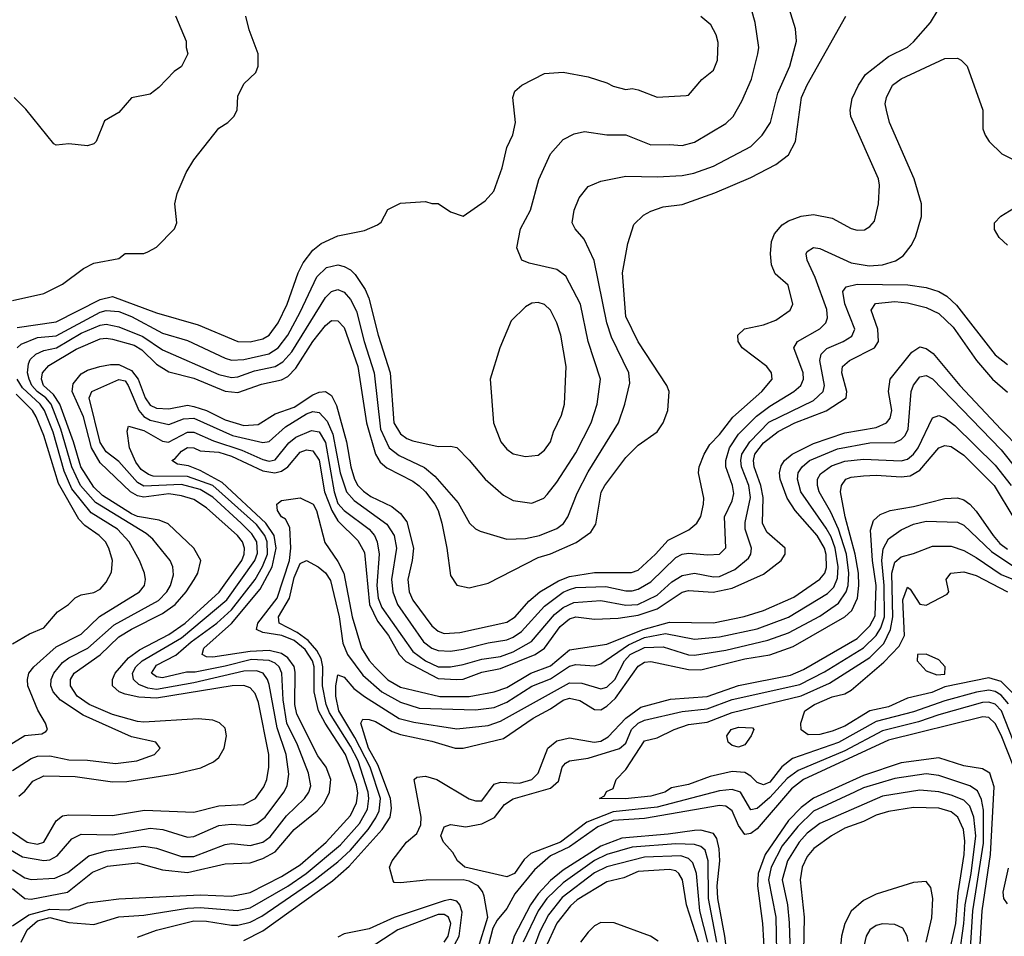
# Model space of a CAD drawing. Header units: inches. Extents: x 1793402 to 1900366, y 320852 to 470679.
# Tile 435 of 604: x 1855613 to 1858760, y 446609 to 449539. Entities that reach past the tile are written whole.
import ezdxf

# ---------------------------------------------------------------- set-up
doc = ezdxf.new("R2010")
doc.units = ezdxf.units.IN
doc.header["$MEASUREMENT"] = 0
doc.layers.add('B8454', color=7, linetype='Continuous')

msp = doc.modelspace()

# ---------------------------------------------------------------- linework, layer by layer
at = {"layer": 'B8454', "color": 4}
for points, elevation in [([(1855590, 447139.3), (1855650, 447177), (1855670, 447184.6), (1855710, 447186), (1855770, 447173.4), (1855830, 447172), (1855918.9, 447161.1), (1855988, 447170), (1856044, 447190), (1856062, 447210), (1856048, 447230), (1855970, 447247), (1855816.2, 447316.2), (1855743.6, 447363.6), (1855720.5, 447390), (1855712.8, 447410), (1855714, 447430), (1855722.6, 447450), (1855750, 447483.7), (1855770, 447498.9), (1855831.5, 447530), (1855915.4, 447604.6), (1856057.2, 447682.8), (1856083, 447710), (1856094.7, 447730), (1856104.5, 447764.5), (1856102.9, 447790), (1856094.5, 447810), (1856038.8, 447878.8), (1856017, 447897), (1855855.4, 447995.4), (1855807.1, 448050), (1855779.9, 448110), (1855744.7, 448230), (1855714, 448310), (1855696.8, 448330), (1855668.9, 448350), (1855651.6, 448370), (1855643.1, 448390), (1855638.7, 448410), (1855641.1, 448438.9), (1855646.8, 448453.2), (1855664.5, 448470), (1855690, 448481.5), (1855730.5, 448489.5), (1855810, 448536.5), (1855870, 448562.8), (1855890, 448565.8), (1855930, 448556.9), (1856006.6, 448526.6), (1856070, 448484), (1856250, 448404.9), (1856290, 448395.2), (1856310, 448397.7), (1856363.6, 448416.4), (1856429.8, 448430.2), (1856454.5, 448445.5), (1856482.4, 448477.6), (1856590, 448650.6), (1856610, 448670.5), (1856630, 448676.3), (1856650, 448667.7), (1856670, 448644.9), (1856690, 448606.8), (1856714, 448510), (1856746.5, 448410), (1856766.2, 448230), (1856794, 448170), (1856825.5, 448145.5), (1856907, 448107), (1856939.9, 448079.9), (1857014.7, 447994.7), (1857051, 447930), (1857070, 447911), (1857084.5, 447904.5), (1857170, 447878.8), (1857230, 447880.5), (1857274, 447890), (1857330, 447913), (1857351.2, 447928.8), (1857365.1, 447950), (1857394.2, 448025.9), (1857430, 448094), (1857527.3, 448250), (1857547, 448310), (1857562.5, 448377.5), (1857559.5, 448410), (1857504.6, 448524.6), (1857489.7, 448569.7), (1857449.5, 448769.5), (1857417.5, 448837.5), (1857388.7, 448870), (1857379, 448890), (1857385.2, 448930), (1857401.2, 448970), (1857430, 449006), (1857470, 449022.8), (1857550, 449039.1), (1857650, 449036.4), (1857730, 449040.5), (1857767.9, 449047.9), (1857830, 449070.5), (1857950, 449134), (1857986, 449170), (1858012, 449210), (1858036.1, 449303.9), (1858074, 449390), (1858096, 449470), (1858092.7, 449510), (1858061.2, 449610)], 388), ([(1855590, 446941.5), (1855637.3, 446910), (1855670, 446903.6), (1855690, 446910.4), (1855730, 446978), (1855750, 446994.4), (1855770, 446997.6), (1855910, 446994.9), (1856011.8, 447011.8), (1856170, 447005.3), (1856250, 447025.7), (1856330, 447030.4), (1856366.6, 447050), (1856393, 447087), (1856403, 447110), (1856409.6, 447149.6), (1856409.7, 447190), (1856376, 447356), (1856365.5, 447385.5), (1856350, 447403.6), (1856330, 447411.1), (1856292, 447410), (1856050, 447369.8), (1855993.9, 447373.9), (1855950, 447383.1), (1855930.8, 447390.8), (1855909.6, 447410), (1855909.7, 447430), (1855918.5, 447450), (1855960.5, 447499.5), (1855995.7, 447524.3), (1856090, 447574), (1856141.7, 447610), (1856251.1, 447708.9), (1856322.7, 447810), (1856330.9, 447830), (1856332.1, 447850), (1856325.7, 447870), (1856309.7, 447890), (1856210, 447978.9), (1856170, 448005.7), (1856130, 448017.4), (1856090, 448022.9), (1856010, 448013), (1855990, 448017.1), (1855967.1, 448030), (1855870, 448122.6), (1855842.7, 448170), (1855817, 448270), (1855781.1, 448350), (1855784.6, 448375.4), (1855810, 448407), (1855830, 448419), (1855869, 448430), (1855903.1, 448436.9), (1855930, 448436.9), (1855970, 448417.2), (1855992, 448390), (1856014.3, 448330), (1856030, 448307.2), (1856050, 448296.9), (1856090, 448295.2), (1856150, 448306.4), (1856170, 448302.9), (1856210, 448290.2), (1856270, 448259.7), (1856330, 448241.8), (1856375.1, 448244.9), (1856430, 448278.7), (1856490, 448300.8), (1856550, 448340.3), (1856570, 448348.7), (1856590, 448350.4), (1856610, 448338), (1856625.2, 448305.2), (1856657.2, 448190), (1856671.2, 448110), (1856683.6, 448070), (1856694.3, 448050), (1856711.7, 448031.7), (1856735.3, 448015.3), (1856802.8, 447982.8), (1856830, 447960.4), (1856850, 447933.4), (1856871.4, 447850), (1856867.6, 447810), (1856853.1, 447750), (1856858, 447710), (1856870, 447683), (1856930, 447601.6), (1856950, 447584.9), (1856970, 447577), (1857019.5, 447580.5), (1857170, 447613.4), (1857196.9, 447630), (1857240.2, 447679.8), (1857275.6, 447710), (1857334.9, 447745.1), (1857370, 447759.2), (1857450, 447771.6), (1857568.3, 447771.7), (1857590, 447779.5), (1857645.1, 447830), (1857685.2, 447874.8), (1857751.2, 447908.8), (1857777.2, 447930), (1857790, 447951.3), (1857798.4, 447990), (1857799.5, 448010), (1857782.9, 448090), (1857785.1, 448110), (1857800.7, 448150), (1857819.1, 448180.9), (1857850, 448213), (1857891.7, 448268.3), (1857984.5, 448350), (1858018, 448390), (1858016, 448410), (1858001.2, 448430), (1857922, 448490), (1857908.7, 448510), (1857908, 448530), (1857929.3, 448550.7), (1857990, 448564), (1858030, 448578.8), (1858075.3, 448610), (1858084, 448630), (1858069, 448690), (1858027, 448727), (1858015.5, 448755.5), (1858012.3, 448790), (1858016, 448830), (1858025.4, 448854.6), (1858050, 448882.8), (1858070, 448896.3), (1858110, 448910.6), (1858150, 448916.3), (1858210, 448904), (1858270, 448871), (1858290, 448866), (1858312.9, 448867.1), (1858330, 448878), (1858344.7, 448895.3), (1858357.2, 448950), (1858360.9, 449010), (1858358, 449030), (1858269.7, 449229.7), (1858267.6, 449250), (1858273.4, 449286.6), (1858293.3, 449330), (1858316.4, 449363.6), (1858390, 449421.6), (1858450, 449450.6), (1858470, 449467.7), (1858524, 449530), (1858548.7, 449570)], 376), ([(1855605.1, 448490), (1855618, 448502), (1855670, 448523.2), (1855730, 448528.1), (1855870, 448604.2), (1855890, 448609.2), (1855930, 448605.8), (1855970, 448590.2), (1856070, 448537.4), (1856150, 448513.4), (1856270, 448456.5), (1856290, 448450.3), (1856330, 448452.9), (1856408.9, 448471.1), (1856439.7, 448490), (1856469.8, 448530), (1856510, 448603.8), (1856562.8, 448717.2), (1856593.7, 448746.3), (1856630, 448755.3), (1856650, 448750.4), (1856670, 448739.5), (1856684.8, 448724.8), (1856716.7, 448676.7), (1856729.2, 448649.2), (1856758.3, 448530), (1856797.4, 448410), (1856808.9, 448250), (1856830, 448215.5), (1856850, 448200.4), (1856870, 448192.4), (1856950, 448174.8), (1856990, 448176), (1857010, 448171), (1857050, 448131.3), (1857101, 448070), (1857158.8, 448018.8), (1857190, 448002), (1857250, 447994), (1857288.7, 448010), (1857299.1, 448020.9), (1857330, 448060.7), (1857390, 448154.8), (1857439.6, 448250), (1857458.4, 448310), (1857469.6, 448390), (1857429.6, 448510), (1857405.6, 448630), (1857358.7, 448718.7), (1857330, 448740.9), (1857240.9, 448760.9), (1857218, 448770), (1857202, 448810), (1857213.2, 448870), (1857246, 448930), (1857272, 449028), (1857309.5, 449110.5), (1857350, 449156), (1857385.6, 449174.4), (1857418, 449182), (1857490, 449170.8), (1857550, 449170.7), (1857630, 449139.1), (1857690, 449140.5), (1857730, 449136.3), (1857770, 449147.3), (1857870, 449207.3), (1857892.7, 449230), (1857921.2, 449278.8), (1857951.5, 449348.5), (1857972.3, 449430), (1857975.1, 449450), (1857963.7, 449530), (1857951.7, 449571.7)], 392), ([(1855590, 448641.7), (1855690, 448664.2), (1855750, 448693.4), (1855816.6, 448743.4), (1855850, 448760.7), (1855930, 448776), (1855950, 448791.3), (1856010, 448791.3), (1856023.1, 448796.9), (1856050, 448812), (1856108, 448870), (1856115.3, 448890), (1856109, 448950), (1856116.5, 448983.5), (1856145.2, 449050), (1856170, 449091.3), (1856250, 449192), (1856278, 449210), (1856298, 449230), (1856308, 449250), (1856310, 449294), (1856330, 449334), (1856368, 449370), (1856375.3, 449390), (1856375.3, 449430), (1856346.3, 449506.3), (1856336, 449550)], 404), ([(1856111.6, 449551.6), (1856144.7, 449470), (1856144.7, 449450), (1856151, 449430), (1856130.7, 449389.3), (1856107.1, 449372.9), (1856058, 449322), (1856030, 449301.2), (1855970.8, 449289.2), (1855930, 449242), (1855884.7, 449215.3), (1855858, 449150), (1855850, 449142), (1855830, 449135.3), (1855770, 449142), (1855730, 449138), (1855722, 449142), (1855632.5, 449252.5), (1855595.3, 449290)], 404), ([(1855604.9, 448555.1), (1855730, 448573.6), (1855870, 448644.9), (1855910, 448653.6), (1856050, 448602.3), (1856183.8, 448563.8), (1856310, 448510.4), (1856350, 448508.9), (1856390, 448518.7), (1856410, 448530.4), (1856438.9, 448570), (1856468, 448630), (1856503, 448730), (1856518.8, 448761.2), (1856550, 448802), (1856576.6, 448823.4), (1856630, 448847.7), (1856714.6, 448865.4), (1856756.4, 448883.6), (1856768.4, 448891.6), (1856790, 448932), (1856830, 448952), (1856910, 448958), (1856930, 448951.3), (1856950, 448951.3), (1856990, 448924.7), (1857030, 448911.3), (1857100.2, 448959.8), (1857128.9, 448991.1), (1857155.1, 449064.9), (1857169.5, 449130.5), (1857189.3, 449170.7), (1857197.2, 449210), (1857189.2, 449290), (1857195.3, 449310), (1857218, 449330), (1857290, 449366.8), (1857350, 449370.7), (1857430, 449356.3), (1857490, 449337.3), (1857510, 449326), (1857550, 449316), (1857570, 449318.8), (1857590, 449314.8), (1857650, 449291), (1857743.1, 449296.9), (1857750, 449298), (1857792.7, 449347.3), (1857830, 449378), (1857842.7, 449410), (1857845.6, 449465.6), (1857839, 449490), (1857822, 449522), (1857789.4, 449549.4)], 396), ([(1855610, 447057.1), (1855630, 447073.4), (1855655.4, 447104.6), (1855690, 447122.4), (1855790, 447119.6), (1855910, 447102.3), (1855955.7, 447104.3), (1856110, 447128.8), (1856192.4, 447147.6), (1856233, 447167), (1856250, 447180.7), (1856267, 447210), (1856274, 447250), (1856270, 447274), (1856251.4, 447291.4), (1856230, 447299.6), (1856183.8, 447303.8), (1856010, 447293.3), (1855990, 447295.6), (1855910, 447317.8), (1855835.6, 447350), (1855796.9, 447376.9), (1855775.8, 447410), (1855775.8, 447430), (1855787.8, 447450), (1855870, 447509.1), (1855930, 447565.8), (1855970, 447591.3), (1856070, 447641.3), (1856109.7, 447670), (1856145.1, 447710), (1856171.3, 447750), (1856182.9, 447770), (1856192, 447810), (1856169.5, 447850), (1856087.3, 447927.3), (1856059.3, 447939.3), (1855990, 447951.4), (1855970, 447959.4), (1855878, 448018), (1855850, 448044.8), (1855809.1, 448110), (1855785.7, 448190), (1855741.2, 448310), (1855721.2, 448341.2), (1855689.8, 448370), (1855682.4, 448390), (1855686, 448410), (1855706.4, 448433.6), (1855793.9, 448486.1), (1855870, 448518.5), (1855890, 448521.3), (1855910, 448518), (1855978.8, 448498.8), (1856003.9, 448483.9), (1856050, 448438), (1856090, 448413.7), (1856170, 448392.6), (1856270, 448351.3), (1856310, 448347.6), (1856386.2, 448373.8), (1856450, 448387.6), (1856470, 448398), (1856495.3, 448424.7), (1856550, 448510.4), (1856590, 448561.6), (1856610, 448577.1), (1856630, 448576.3), (1856650, 448554.8), (1856693.8, 448430), (1856721.3, 448250), (1856750.2, 448150.2), (1856764.8, 448124.8), (1856786.3, 448106.3), (1856870, 448064.2), (1856889.3, 448049.3), (1856910.3, 448030), (1856939.5, 447990), (1856950.3, 447970), (1856962, 447930), (1856978.4, 447850), (1856990, 447762), (1857010, 447731), (1857050, 447723), (1857110, 447738), (1857270, 447820.3), (1857310, 447832), (1857391.8, 447868.2), (1857438.9, 447901.1), (1857454, 447926), (1857471.4, 448028.6), (1857482.9, 448050), (1857550, 448139.1), (1857590, 448178.8), (1857650, 448221), (1857669.3, 448250), (1857684, 448290), (1857689, 448350), (1857681.2, 448370), (1857590, 448509.3), (1857549.7, 448590), (1857539.6, 448730), (1857557, 448823), (1857575.5, 448884.5), (1857606.3, 448913.7), (1857630, 448926.8), (1857670, 448940.7), (1857730, 448948), (1857834.5, 448985.5), (1857950, 449034.9), (1858030, 449076.3), (1858070, 449107.3), (1858092, 449150), (1858111.6, 449290), (1858130, 449330.8), (1858253.2, 449550)], 384), ([(1855550, 446904.2), (1855622.7, 446862.7), (1855690, 446851.6), (1855710, 446853.4), (1855733.5, 446866.5), (1855779.8, 446920.2), (1855810, 446935.3), (1855910, 446933.1), (1856030, 446954.6), (1856070.3, 446950.3), (1856150, 446926.4), (1856170, 446928.4), (1856250, 446963.7), (1856290, 446967.2), (1856350, 446963.7), (1856370.9, 446969.1), (1856397.6, 446990), (1856456.9, 447070), (1856467.8, 447090), (1856472.8, 447127.2), (1856464.4, 447190), (1856435.8, 447275.8), (1856410, 447414), (1856405.4, 447430), (1856391.6, 447450), (1856370, 447458), (1856330, 447456.5), (1856170, 447419.5), (1856050, 447398.3), (1856022.5, 447402.5), (1855994.3, 447414.3), (1855976.9, 447430), (1855974, 447450), (1855984.4, 447470), (1856004.4, 447490), (1856130, 447562.9), (1856275.7, 447684.3), (1856364.8, 447810), (1856373.5, 447833.5), (1856370.7, 447870), (1856355.1, 447895.1), (1856321, 447930), (1856230, 448012.8), (1856190, 448037.1), (1856130, 448052.8), (1856010, 448047.9), (1855990, 448059.1), (1855930, 448126.6), (1855890, 448157.4), (1855870, 448187.3), (1855835.1, 448330), (1855844, 448350), (1855930, 448388.5), (1855950, 448384.4), (1855960.3, 448370), (1855993.6, 448290), (1856010, 448270.3), (1856030, 448258.6), (1856090, 448244.6), (1856136.5, 448263.5), (1856170, 448264.9), (1856293.4, 448210), (1856390, 448187.4), (1856410, 448190.4), (1856462.8, 448237.2), (1856530, 448279), (1856550, 448286), (1856570, 448283.1), (1856595.9, 448255.9), (1856614.4, 448214.4), (1856637.5, 448090), (1856657.7, 448030), (1856682, 448002), (1856786, 447926), (1856810.3, 447890), (1856817.4, 447850), (1856800.9, 447750), (1856806, 447710), (1856820.3, 447670), (1856903.7, 447550), (1856930, 447530.3), (1856950, 447522.3), (1856990, 447520.2), (1857030, 447526.7), (1857110, 447547.6), (1857170, 447556.9), (1857190, 447565.2), (1857216.8, 447583.2), (1857290, 447664.6), (1857350, 447709), (1857370, 447718), (1857390, 447723.6), (1857486.8, 447726.8), (1857550, 447713.1), (1857570, 447713.1), (1857590, 447718.9), (1857630, 447741.7), (1857710, 447819.5), (1857730, 447830.3), (1857750, 447833.7), (1857811.8, 447828.2), (1857850, 447830.8), (1857869.4, 447850.6), (1857866, 447950), (1857890, 448001), (1857895.4, 448024.6), (1857891.2, 448050), (1857869.6, 448110), (1857869.7, 448130), (1857881.7, 448170), (1857910, 448214), (1857968.3, 448271.7), (1858010, 448303.6), (1858086.6, 448350), (1858109.5, 448370), (1858117.6, 448390), (1858116.9, 448410), (1858087, 448490), (1858099.3, 448510), (1858169.7, 448550.3), (1858189.4, 448570), (1858194.5, 448585.5), (1858192.1, 448612.1), (1858154.9, 448714.9), (1858129.5, 448770), (1858126, 448790), (1858130, 448798), (1858149.5, 448810.5), (1858170, 448807.3), (1858270, 448761.3), (1858327.5, 448752.5), (1858370, 448754.9), (1858411.7, 448768.3), (1858436.2, 448783.8), (1858462.5, 448817.5), (1858475.9, 448844.1), (1858495.1, 448910), (1858495.1, 448950), (1858472, 449030), (1858393.2, 449210), (1858382.7, 449250), (1858379.3, 449270), (1858382.7, 449290), (1858402.7, 449330), (1858429.7, 449350.3), (1858570, 449414.8), (1858610, 449416), (1858622, 449410), (1858641, 449390), (1858690.7, 449250), (1858690.8, 449190), (1858698.8, 449170), (1858711, 449150), (1858751.3, 449110), (1858790, 449091)], 372), ([(1858770, 448818), (1858743.1, 448843.1), (1858728.4, 448868.4), (1858728, 448890), (1858749.1, 448910.9), (1858790, 448936)], 368), ([(1855590, 446821.1), (1855630, 446796.4), (1855650, 446790.4), (1855725.1, 446794.9), (1855767.2, 446812.8), (1855833.9, 446866.1), (1855890, 446882.7), (1856010, 446896.9), (1856050, 446890.3), (1856130, 446864.6), (1856170, 446863.6), (1856270, 446902.6), (1856290, 446905.3), (1856350, 446899.5), (1856390, 446910.3), (1856413.2, 446926.8), (1856466.3, 446993.7), (1856522.9, 447050), (1856537.6, 447070), (1856543.6, 447090), (1856536.3, 447130), (1856500.9, 447220.9), (1856467.2, 447290), (1856455.1, 447364.9), (1856450.9, 447450), (1856442.6, 447470), (1856430, 447481.7), (1856410.6, 447490.6), (1856354.1, 447494.1), (1856270, 447472.2), (1856173.6, 447453.6), (1856146.7, 447453.3), (1856070, 447434.8), (1856050, 447438), (1856034, 447450), (1856050, 447476), (1856112.3, 447507.7), (1856161.5, 447550), (1856243.1, 447610), (1856290, 447652.4), (1856365.8, 447750), (1856389.3, 447790.7), (1856404.7, 447830), (1856404.5, 447870), (1856396.5, 447890), (1856370, 447925.6), (1856230.4, 448050.4), (1856150, 448078.4), (1856040.2, 448080.2), (1856024.8, 448084.8), (1856001.6, 448101.6), (1855984.1, 448124.1), (1855964.2, 448170), (1855956.4, 448223.6), (1855960.4, 448239.6), (1856010, 448225.5), (1856070, 448191.7), (1856089, 448189), (1856150, 448220.2), (1856170, 448220.2), (1856232.4, 448192.4), (1856323.2, 448163.2), (1856390, 448132.7), (1856410, 448128.1), (1856430, 448132), (1856473.8, 448186.2), (1856495.2, 448204.8), (1856546.2, 448226.2), (1856570, 448221.1), (1856590, 448187.3), (1856618.3, 448030), (1856630, 447992.4), (1856650.2, 447970.2), (1856730.3, 447910), (1856747, 447890), (1856756, 447870), (1856762, 447830), (1856754, 447730), (1856759.2, 447690), (1856770, 447660.4), (1856870, 447519.5), (1856910, 447489.2), (1856950, 447470.2), (1856990, 447470.2), (1857030, 447477.7), (1857090, 447494.9), (1857150, 447503.6), (1857190, 447518), (1857249, 447551), (1857322.8, 447637.2), (1857350, 447659.6), (1857384.5, 447675.5), (1857470, 447682), (1857550, 447667.1), (1857589, 447670), (1857650, 447699.6), (1857697.7, 447742.3), (1857730, 447762.6), (1857770, 447770.3), (1857830, 447758.3), (1857850, 447759.6), (1857898.2, 447781.8), (1857942, 447818), (1857949.6, 447830), (1857952.3, 447850), (1857931.3, 447910), (1857931.5, 447931.5), (1857948.5, 448011.5), (1857943.1, 448050), (1857920.3, 448110), (1857917.2, 448130), (1857920.9, 448150), (1857946, 448190), (1858007.3, 448252.7), (1858150, 448321.7), (1858180.5, 448350), (1858185.1, 448370), (1858169.7, 448450), (1858174.5, 448470), (1858192.5, 448487.5), (1858245.2, 448510), (1858272.4, 448527.6), (1858282, 448550), (1858249.6, 448630.4), (1858243.7, 448670), (1858254.5, 448685.5), (1858290, 448693.4), (1858451.9, 448691.9), (1858510, 448683.1), (1858550, 448670.5), (1858575.6, 448655.6), (1858606.9, 448626.9), (1858730, 448468), (1858770, 448436.3)], 368), ([(1855590, 446761.3), (1855629.6, 446729.6), (1855650, 446727.5), (1855765.6, 446750), (1855846.3, 446813.7), (1855893.3, 446833.3), (1855990, 446843.6), (1856070, 446821.7), (1856150, 446812.6), (1856270, 446840.3), (1856350, 446844), (1856390, 446857.7), (1856430, 446878.9), (1856490, 446950.3), (1856563.6, 447010), (1856585.7, 447034.3), (1856603.1, 447070), (1856607.3, 447110), (1856592.4, 447150), (1856566.1, 447186.1), (1856498.8, 447318.8), (1856492.7, 447350), (1856493.6, 447453.6), (1856490, 447471.6), (1856470, 447499.2), (1856450, 447513.2), (1856410, 447522.7), (1856350, 447519.9), (1856230, 447501), (1856210, 447502.4), (1856196, 447510), (1856201.6, 447530), (1856290, 447609.2), (1856381.9, 447718.1), (1856419.9, 447790), (1856432.7, 447850), (1856425.9, 447890), (1856399.5, 447930), (1856260.1, 448060.1), (1856190, 448098.2), (1856152.8, 448112.8), (1856118, 448118), (1856099, 448130), (1856110, 448136.3), (1856130, 448159.5), (1856150, 448171.7), (1856170, 448170.3), (1856190, 448161.3), (1856250, 448156.6), (1856290, 448144), (1856390, 448096.8), (1856429, 448091), (1856450, 448096.2), (1856469.7, 448110), (1856510, 448156.5), (1856530, 448163.7), (1856550, 448161.3), (1856570, 448130.6), (1856587.3, 448030), (1856610.2, 447970), (1856630, 447936.9), (1856693.7, 447873.7), (1856715.4, 447835.4), (1856731.6, 447670), (1856756.2, 447616.2), (1856791.3, 447570), (1856825.5, 447510), (1856847, 447487), (1856950, 447432.7), (1857010, 447429.4), (1857030, 447431.3), (1857090, 447452.9), (1857150, 447465.4), (1857260.5, 447510), (1857290, 447530.3), (1857340.6, 447599.4), (1857370, 447624), (1857390, 447630.2), (1857450, 447623.1), (1857525.8, 447625.8), (1857590, 447635), (1857650, 447655.9), (1857730, 447709), (1857750, 447714.3), (1857828.9, 447708.9), (1857890, 447721.5), (1857990, 447767), (1858047, 447810), (1858059.6, 447830), (1858059.5, 447850), (1858001.1, 447901.1), (1857987.1, 447930), (1857988.7, 448011.3), (1857982, 448050), (1857960.3, 448110), (1857957.8, 448130), (1857962.4, 448150), (1857990, 448186.5), (1858037.2, 448222.8), (1858090, 448250.2), (1858190, 448289.1), (1858254.5, 448330), (1858256.9, 448350), (1858240.5, 448410), (1858242.9, 448430), (1858265.2, 448450), (1858344.5, 448490), (1858357.4, 448510), (1858355.1, 448550), (1858334.5, 448610), (1858348.5, 448631.5), (1858410, 448638.3), (1858450, 448634.3), (1858510, 448618.9), (1858550, 448599.5), (1858596.1, 448556.1), (1858670.3, 448450), (1858722, 448390), (1858770, 448348.5)], 364), ([(1855590, 446642.7), (1855642.6, 446677.4), (1855710, 446695.4), (1855770, 446694.1), (1855830, 446716.5), (1855930, 446728.9), (1856190, 446741.2), (1856290, 446737.3), (1856350, 446749.1), (1856450, 446799.7), (1856510, 446838), (1856592.6, 446910), (1856670, 446995.3), (1856690, 447036), (1856693.3, 447066.7), (1856690, 447092.7), (1856654, 447190), (1856588.9, 447290), (1856568.3, 447330), (1856554.7, 447390), (1856553.9, 447470), (1856549.1, 447490), (1856525.7, 447525.7), (1856490, 447554.1), (1856450.4, 447570.4), (1856390, 447580.4), (1856369.6, 447590), (1856374, 447610), (1856436.5, 447690), (1856475.9, 447810), (1856480.2, 447850), (1856476.2, 447916.2), (1856462.3, 447942.3), (1856450, 447949.7), (1856436.9, 447970), (1856435.1, 447990), (1856450, 448001.6), (1856510, 448010.4), (1856551.2, 447990), (1856562, 447970), (1856588.1, 447868.1), (1856630, 447806.7), (1856649.2, 447770), (1856675.5, 447630), (1856705.2, 447530), (1856730, 447490.4), (1856749.4, 447469.4), (1856790, 447428.9), (1856830, 447405.2), (1856955.6, 447375.6), (1857050, 447375.8), (1857130, 447390.2), (1857170, 447404.7), (1857246.6, 447450), (1857310, 447473.7), (1857370, 447524.9), (1857490, 447542.8), (1857606, 447590), (1857690, 447613.4), (1857830, 447611.3), (1857928.8, 447631.2), (1857990, 447650.3), (1858086.7, 447693.3), (1858170, 447750.4), (1858186.6, 447770), (1858191.6, 447788.4), (1858190.8, 447829.2), (1858185.3, 447850), (1858162, 447890), (1858091.3, 447970), (1858065.4, 448010), (1858043.1, 448070), (1858041, 448090), (1858046.8, 448113.2), (1858056.9, 448130), (1858081.6, 448150), (1858150, 448184.7), (1858250, 448218.5), (1858350, 448235.6), (1858383.7, 448250), (1858394.5, 448265.5), (1858400.5, 448290), (1858389.7, 448350), (1858395.1, 448390), (1858463.7, 448476.3), (1858490, 448493), (1858510, 448488.4), (1858532.3, 448472.3), (1858618, 448370), (1858749.4, 448229.4), (1858810, 448166.7)], 356), ([(1855580.1, 447219.9), (1855630, 447250.7), (1855684, 447256), (1855696.5, 447263.5), (1855702, 447270), (1855695.3, 447290), (1855671.5, 447331.5), (1855639.5, 447410), (1855638, 447430), (1855642.7, 447450), (1855658, 447470), (1855730, 447534), (1855810, 447574.4), (1855868.7, 447631.3), (1855996, 447710), (1856012.3, 447730), (1856015.1, 447750), (1856012, 447770), (1855996.2, 447810), (1855963, 447870), (1855926, 447910), (1855842.1, 447962.1), (1855779.4, 448039.4), (1855755.6, 448095.6), (1855720, 448220), (1855693, 448290), (1855678.8, 448310), (1855622.1, 448362.1), (1855605, 448390)], 392), ([(1855618.4, 446590), (1855637.4, 446630), (1855670, 446658.8), (1855710, 446669.1), (1855770, 446653.1), (1855850, 446647.2), (1855930, 446671.7), (1856010, 446676.9), (1856150, 446699.2), (1856190, 446700.7), (1856308.6, 446691.4), (1856350, 446700.2), (1856470, 446769.2), (1856528.4, 446810), (1856638.4, 446901.6), (1856699.2, 446970), (1856724.4, 447015.6), (1856729, 447050), (1856726.6, 447070), (1856694.7, 447170), (1856670, 447217.3), (1856603.2, 447323.2), (1856592.2, 447350), (1856581.4, 447410), (1856582.2, 447470), (1856576.6, 447496.6), (1856562.9, 447522.9), (1856534.8, 447554.8), (1856499.9, 447579.9), (1856442.9, 447610), (1856440.5, 447630), (1856475.1, 447690), (1856490, 447755.5), (1856510, 447800.7), (1856529.5, 447810.5), (1856566.8, 447790), (1856590, 447770.5), (1856606, 447746), (1856634.4, 447630), (1856646.3, 447546.3), (1856661.1, 447510), (1856710, 447443.7), (1856770.9, 447390.9), (1856830, 447357.3), (1856890, 447338.3), (1857070, 447332.9), (1857130, 447340.9), (1857170, 447356.9), (1857250, 447408.9), (1857310, 447432.4), (1857370, 447472.9), (1857390, 447478.3), (1857450, 447474), (1857470, 447479.5), (1857558.8, 447541.2), (1857610, 447564), (1857677.1, 447577.1), (1857770, 447558.3), (1857850, 447566.7), (1857970, 447591.4), (1858070, 447628.9), (1858194.7, 447705.3), (1858215, 447725), (1858226.4, 447753.6), (1858229, 447790), (1858218.7, 447850), (1858205.9, 447885.9), (1858190, 447913.3), (1858109.7, 448030), (1858098.9, 448070), (1858101.3, 448090), (1858113.3, 448110), (1858137, 448130), (1858226.9, 448166.9), (1858330, 448186.3), (1858410, 448187.2), (1858430, 448197.1), (1858442.9, 448210), (1858452.6, 448230), (1858461.6, 448350), (1858470, 448370.8), (1858490, 448397.3), (1858510, 448402), (1858530, 448390.5), (1858750, 448163.7), (1858850, 448038)], 352), ([(1855590, 447544), (1855644.1, 447575.9), (1855690, 447594.8), (1855734.2, 447645.8), (1855769, 447670), (1855790, 447691.3), (1855810, 447701), (1855850, 447707.7), (1855870, 447718.8), (1855890, 447741), (1855906.8, 447773.2), (1855909.5, 447810), (1855898.4, 447850), (1855887, 447870), (1855867, 447890), (1855821.8, 447921.8), (1855802.4, 447942.4), (1855736.9, 448056.9), (1855690, 448209.4), (1855665.6, 448270), (1855654.2, 448290), (1855601.6, 448341.6)], 396), ([(1855990, 446606.7), (1856050, 446628.8), (1856170, 446658), (1856210, 446656.9), (1856290, 446644.4), (1856310, 446644.4), (1856350, 446654.4), (1856386.8, 446673.2), (1856553, 446787), (1856630, 446846.7), (1856670, 446884.4), (1856726.6, 446950), (1856751.8, 446988.2), (1856761.8, 447010), (1856766, 447050), (1856733.2, 447150), (1856684.4, 447244.4), (1856632.8, 447330), (1856623.5, 447376.5), (1856623, 447410), (1856630, 447444.7), (1856650, 447437.3), (1856681.3, 447401.3), (1856715.3, 447375.3), (1856825.5, 447305.5), (1856873.1, 447293.1), (1857010, 447271.7), (1857110, 447283.1), (1857150, 447296.5), (1857370, 447419.6), (1857410, 447418.3), (1857470, 447400.3), (1857490, 447405.3), (1857515.4, 447430), (1857546.4, 447490), (1857564.2, 447510), (1857610, 447532.6), (1857670, 447533.8), (1857750, 447509.1), (1857770, 447507.6), (1857870, 447523.6), (1858004.2, 447555.8), (1858070, 447579), (1858170, 447631.8), (1858230, 447673.7), (1858254.2, 447710), (1858260.3, 447730), (1858263.2, 447770), (1858254.9, 447830), (1858229.9, 447909.9), (1858205, 447965), (1858168.2, 448030), (1858162.4, 448050), (1858162.4, 448070), (1858172.5, 448087.5), (1858207.3, 448112.7), (1858250, 448128), (1858310, 448133.8), (1858430, 448128.9), (1858450, 448133.7), (1858470, 448150.4), (1858484, 448170), (1858530, 448266.8), (1858550, 448273.4), (1858570, 448266), (1858602, 448242), (1858730, 448115.3), (1858781.7, 448050)], 348), ([(1856330, 446595.8), (1856390, 446626.3), (1856613.2, 446786.8), (1856666.3, 446833.7), (1856771.1, 446950), (1856797.3, 446990), (1856801.6, 447018.4), (1856798.7, 447050), (1856757.2, 447157.2), (1856728.4, 447210), (1856703.6, 447290), (1856710, 447302.8), (1856730, 447302.4), (1856750, 447295.3), (1856803.2, 447263.2), (1856830, 447254), (1856930, 447233.1), (1857004.7, 447210), (1857030, 447210.4), (1857158.9, 447241.1), (1857253.9, 447306.1), (1857310, 447336.1), (1857350, 447363.6), (1857370, 447370.2), (1857403, 447363), (1857450, 447334), (1857470, 447333.4), (1857490, 447344.6), (1857517.6, 447370), (1857590, 447472.7), (1857610, 447485.3), (1857630, 447487.2), (1857750, 447461.5), (1857790, 447461.3), (1857930, 447495.5), (1858010, 447509.2), (1858084.5, 447535.5), (1858249.8, 447630.2), (1858272.3, 447650), (1858290.6, 447689.4), (1858295.2, 447730), (1858293.9, 447770), (1858283.4, 447830), (1858250.8, 447950), (1858236.3, 448030), (1858239.6, 448050), (1858253.2, 448070), (1858270, 448077), (1858310, 448081.1), (1858350, 448083.1), (1858430, 448077.3), (1858458.9, 448081.1), (1858490, 448098.7), (1858550, 448170.5), (1858570, 448178), (1858590, 448174.4), (1858630, 448146.7), (1858727.4, 448050), (1858790, 447946)], 344), ([(1857078, 446570), (1857109.7, 446670.3), (1857097.3, 446737.3), (1857092.2, 446752.2), (1857078.3, 446770), (1857050, 446785), (1857030, 446789.9), (1856911.7, 446788.3), (1856830, 446779.5), (1856810, 446781.2), (1856806.6, 446786.6), (1856795.1, 446830), (1856803.7, 446850), (1856849.6, 446910), (1856882.6, 446937.4), (1856894.6, 446965.4), (1856896, 446990), (1856874, 447110), (1856882.5, 447117.5), (1856910, 447120.4), (1856946, 447110), (1857050, 447048.4), (1857070, 447041.6), (1857090, 447042), (1857130, 447095.5), (1857150, 447101.3), (1857210, 447098), (1857250, 447110.4), (1857269.8, 447130.2), (1857300.5, 447210), (1857330, 447233.7), (1857370, 447243.7), (1857449.2, 447229.2), (1857470, 447232.6), (1857493.7, 447246.3), (1857550, 447306.7), (1857598.2, 447341.8), (1857693.4, 447366.6), (1857810, 447375.5), (1857910, 447410.2), (1858076.2, 447443.8), (1858118.4, 447461.6), (1858290, 447560.8), (1858330, 447601.1), (1858346.8, 447633.2), (1858350.5, 447730), (1858338.1, 447810), (1858332.3, 447907.7), (1858341.8, 447938.2), (1858363.1, 447956.9), (1858395.3, 447970), (1858470, 447983.2), (1858570, 448008.5), (1858610, 448010.4), (1858630, 448004.4), (1858650, 447990.4), (1858670, 447968.2), (1858723.6, 447890), (1858745.1, 447865.1), (1858770, 447846)], 336), ([(1858813.1, 447170), (1858750.7, 447330), (1858730, 447350.8), (1858710, 447357.8), (1858690, 447356.5), (1858550, 447317.4), (1858485.8, 447294.2), (1858370, 447265.8), (1858250, 447202), (1858101.1, 447138.9), (1858066.1, 447113.9), (1858010, 447052.3), (1857970, 447017.6), (1857950, 447013.2), (1857917, 447070), (1857890, 447078.3), (1857850, 447074.5), (1857650, 447021.4), (1857510, 447006.4), (1857425.9, 446974.1), (1857341.3, 446910), (1857246.7, 446873.3), (1857225.2, 446854.8), (1857194.4, 446810), (1857170, 446798.7), (1857035.3, 446830), (1857012.7, 446850), (1856997.4, 446877.4), (1856967.3, 446910), (1856959.5, 446930), (1856970, 446958.8), (1856990, 446966.8), (1857038.8, 446958.8), (1857090, 446968.2), (1857131, 446989), (1857162.9, 447030), (1857190, 447048.5), (1857310, 447082.4), (1857334.6, 447105.4), (1857347.3, 447150), (1857357.6, 447162.4), (1857370, 447170.4), (1857430, 447178), (1857530, 447208.8), (1857550, 447226.7), (1857568.4, 447270), (1857590, 447290.2), (1857610, 447299.6), (1857730, 447327.1), (1857810, 447336.2), (1857890, 447366), (1858105.9, 447414.1), (1858185.6, 447454.4), (1858310, 447531.3), (1858350, 447570.3), (1858365, 447595), (1858376.3, 447630), (1858375.3, 447730), (1858368.2, 447810), (1858372.9, 447847.1), (1858390, 447879.1), (1858430, 447908), (1858470, 447926), (1858510, 447935.8), (1858610, 447932.7), (1858630, 447923), (1858718.7, 447838.7), (1858790, 447791.3)], 332), ([(1858772.6, 447352.6), (1858750, 447379.8), (1858730, 447391.7), (1858710, 447395.5), (1858670.9, 447389.1), (1858570, 447361.2), (1858470, 447326.2), (1858350, 447295.5), (1858230, 447228.9), (1858083.1, 447176.9), (1858049.2, 447150.8), (1858010, 447101.7), (1857990, 447092.8), (1857970, 447100.5), (1857950, 447121.3), (1857930, 447132.8), (1857890, 447135.8), (1857819.9, 447120.1), (1857750, 447094), (1857696.1, 447083.9), (1857674.8, 447070), (1857630, 447056.9), (1857548.5, 447048.5), (1857466, 447050), (1857482, 447058), (1857488, 447072), (1857510, 447082), (1857519, 447110), (1857550, 447142), (1857610, 447233.4), (1857650, 447243), (1857705.2, 447270), (1857750, 447285.7), (1857810, 447293.8), (1857890, 447324.9), (1858110, 447377.5), (1858201.4, 447418.6), (1858330, 447500.2), (1858375, 447545), (1858396.5, 447590), (1858403.4, 447630), (1858400.7, 447770), (1858410, 447804.9), (1858430, 447822.4), (1858470, 447832.7), (1858530, 447856.4), (1858590, 447855.8), (1858630, 447842), (1858670, 447820.3), (1858750, 447765.2), (1858789.3, 447749.3)], 328), ([(1858796.8, 447376.8), (1858750, 447423.9), (1858710, 447435.6), (1858570, 447406.6), (1858528, 447388), (1858450, 447369.7), (1858390, 447342.8), (1858330.2, 447329.8), (1858250, 447281.1), (1858210, 447264.4), (1858170, 447253.6), (1858132.5, 447252.5), (1858110, 447268.7), (1858109.6, 447290.4), (1858122.7, 447330), (1858153.2, 447350), (1858210, 447374), (1858250, 447384.2), (1858270, 447395.8), (1858374.4, 447485.6), (1858423.5, 447536.5), (1858440.5, 447570), (1858435.1, 447684.9), (1858450, 447724.7), (1858458.8, 447718.8), (1858490, 447670.8), (1858510, 447668), (1858577.2, 447702.8), (1858582, 447710), (1858574, 447750), (1858588.7, 447770), (1858630, 447774.4), (1858670, 447762), (1858770, 447710.2)], 324), ([(1858789.8, 447150), (1858750, 447252), (1858730, 447289.6), (1858710, 447308), (1858691, 447311), (1858390, 447235.5), (1858117.6, 447110), (1858079.3, 447080.7), (1857970, 446952.6), (1857950, 446938), (1857930, 446934.5), (1857910, 446963.7), (1857889.8, 447009.8), (1857870, 447025.4), (1857850, 447027.6), (1857610, 446986.1), (1857510, 446979.2), (1857461, 446959), (1857370, 446894.5), (1857310, 446866), (1857258.7, 446821.3), (1857195.7, 446744.3), (1857170, 446698.4), (1857139.5, 446660.5), (1857124.9, 446635.1), (1857110, 446577.2)], 336), ([(1858679.4, 446530), (1858689, 446690), (1858715.7, 446870), (1858727.3, 447087.3), (1858713, 447130), (1858690, 447144.2), (1858630, 447153.6), (1858550, 447179.7), (1858430, 447163.9), (1858310, 447123.1), (1858150, 447050.8), (1858110, 447020.9), (1858070, 446979.1), (1857995, 446870), (1857972.8, 446810), (1857971.1, 446770), (1857987.1, 446650), (1857996.5, 446483.5)], 344), ([(1858651.4, 446570), (1858658.8, 446690), (1858693.2, 446906.8), (1858692.7, 447012.7), (1858686.3, 447046.3), (1858673.6, 447073.6), (1858649.8, 447089.8), (1858550, 447123.1), (1858510, 447128.4), (1858410, 447113.3), (1858310, 447083.1), (1858280.5, 447070), (1858150, 447008.5), (1858100, 446960), (1858050, 446897.7), (1858014.2, 446830), (1858006.5, 446790), (1858029.1, 446670), (1858034.2, 446450)], 348), ([(1858602.9, 446450), (1858630.5, 446650), (1858634.5, 446710), (1858653.7, 446810), (1858669, 446930), (1858662.2, 446990), (1858650, 447025.1), (1858630, 447044), (1858590, 447060.4), (1858550, 447071), (1858490, 447076.4), (1858370, 447057.3), (1858170, 446969.7), (1858130, 446939.1), (1858104.4, 446910), (1858066.7, 446850), (1858050.3, 446790), (1858067.1, 446710), (1858072.4, 446652.4), (1858078, 446490)], 352), ([(1858582.5, 446550), (1858604.7, 446650), (1858611.9, 446748.1), (1858631.4, 446870), (1858633.4, 446913.4), (1858629.8, 446950), (1858611.3, 446990), (1858590, 447006.6), (1858550, 447019.1), (1858470, 447021.1), (1858390, 447008), (1858350, 446995.8), (1858310, 446975.8), (1858250, 446954.3), (1858207.7, 446930), (1858150.6, 446890), (1858130, 446863.7), (1858114, 446830), (1858107.4, 446790), (1858120.2, 446670), (1858115.8, 446450)], 356), ([(1857886.4, 446450), (1857866.4, 446610), (1857844.5, 446730), (1857842.4, 446770), (1857850.7, 446850), (1857849, 446889), (1857841.2, 446921.2), (1857830, 446937.4), (1857790, 446948.6), (1857770, 446947.7), (1857685, 446935), (1857537.6, 446922.4), (1857470, 446897.3), (1857350, 446820.3), (1857310, 446787.7), (1857270, 446744.8), (1857245.4, 446710), (1857193.8, 446610), (1857133.4, 446410)], 344), ([(1857840.9, 446590), (1857814.3, 446730), (1857813.6, 446850), (1857803.9, 446883.9), (1857790, 446896.3), (1857770, 446902.3), (1857710, 446904.6), (1857570, 446894), (1857490, 446870.7), (1857450, 446851.6), (1857350, 446780.3), (1857298, 446730), (1857270.2, 446690), (1857222.6, 446590)], 348), ([(1857812.1, 446590), (1857787.2, 446690), (1857775.8, 446810), (1857764.4, 446844.4), (1857750, 446857.7), (1857726, 446866), (1857610, 446862.2), (1857490, 446830.8), (1857450, 446811.9), (1857346.6, 446733.4), (1857302.6, 446677.4), (1857275.6, 446624.4), (1857166.5, 446330)], 352), ([(1857782.2, 446590), (1857744.5, 446710), (1857731.1, 446790), (1857719.6, 446810), (1857710, 446818), (1857690, 446822.6), (1857590, 446816), (1857544.3, 446795.7), (1857490, 446783.1), (1857394.8, 446725.2), (1857373.2, 446706.8), (1857329.5, 446650.5), (1857292.3, 446570)], 356), ([(1858770, 446712.7), (1858758.4, 446730), (1858756.3, 446750), (1858773.1, 446826.9)], 336), ([(1858509.8, 446590), (1858527.9, 446667.9), (1858531.2, 446730), (1858524.5, 446764.5), (1858510, 446784), (1858470, 446781.2), (1858350, 446743.7), (1858310, 446723.7), (1858270, 446689.2), (1858250.4, 446650), (1858239.5, 446610), (1858231.8, 446530)], 364), ([(1856994.1, 446565.9), (1857017.3, 446610), (1857026.7, 446686.7), (1857019.7, 446710), (1857010, 446721.3), (1856990, 446726.2), (1856970, 446722.5), (1856810, 446668.8), (1856730, 446632.4), (1856650, 446616.9), (1856630, 446606.6)], 344), ([(1856969.7, 446590), (1856982, 446610), (1856990.7, 446650), (1856983.6, 446670), (1856970, 446679.1), (1856950, 446678.2), (1856822, 446630), (1856730, 446569.7)], 348), ([(1857653.4, 446593.4), (1857629.5, 446609.5), (1857512.6, 446652.6), (1857470, 446653.3), (1857450, 446642.9), (1857430, 446622), (1857405.3, 446590)], 364), ([(1858452.8, 446592.8), (1858449.5, 446610), (1858435.3, 446635.3), (1858410, 446646.6), (1858370.6, 446649.4), (1858350, 446643.7), (1858330, 446629.2), (1858318, 446610), (1858304.4, 446550)], 368)]:
    msp.add_lwpolyline(points, dxfattribs=dict(at, elevation=elevation))
for points, elevation in [([(1857270, 448635.1), (1857250, 448632.7), (1857230, 448621.2), (1857184.1, 448575.9), (1857147.7, 448490), (1857116.3, 448390), (1857127.7, 448250), (1857150.7, 448190), (1857170, 448166), (1857190, 448150.8), (1857230, 448142.8), (1857270, 448147.3), (1857290, 448162.8), (1857309.3, 448190), (1857318.9, 448221.1), (1857344.8, 448275.2), (1857354.5, 448310), (1857359.5, 448430), (1857342, 448530), (1857329.4, 448570), (1857309, 448610), (1857290, 448629)], 396), ([(1858510, 447511.3), (1858482, 447510), (1858480.7, 447490), (1858510, 447457.3), (1858544.4, 447444.4), (1858570, 447446.8), (1858571.1, 447470), (1858550, 447492.6)], 324), ([(1857910, 447213.2), (1857890, 447219.3), (1857877.2, 447230), (1857872.7, 447250), (1857886.6, 447270), (1857910, 447278), (1857955.5, 447275.5), (1857958.8, 447270), (1857950.5, 447250), (1857930, 447221.2)], 324)]:
    msp.add_lwpolyline(points, close=True, dxfattribs=dict(at, elevation=elevation))

doc.saveas('drawing.dxf')
